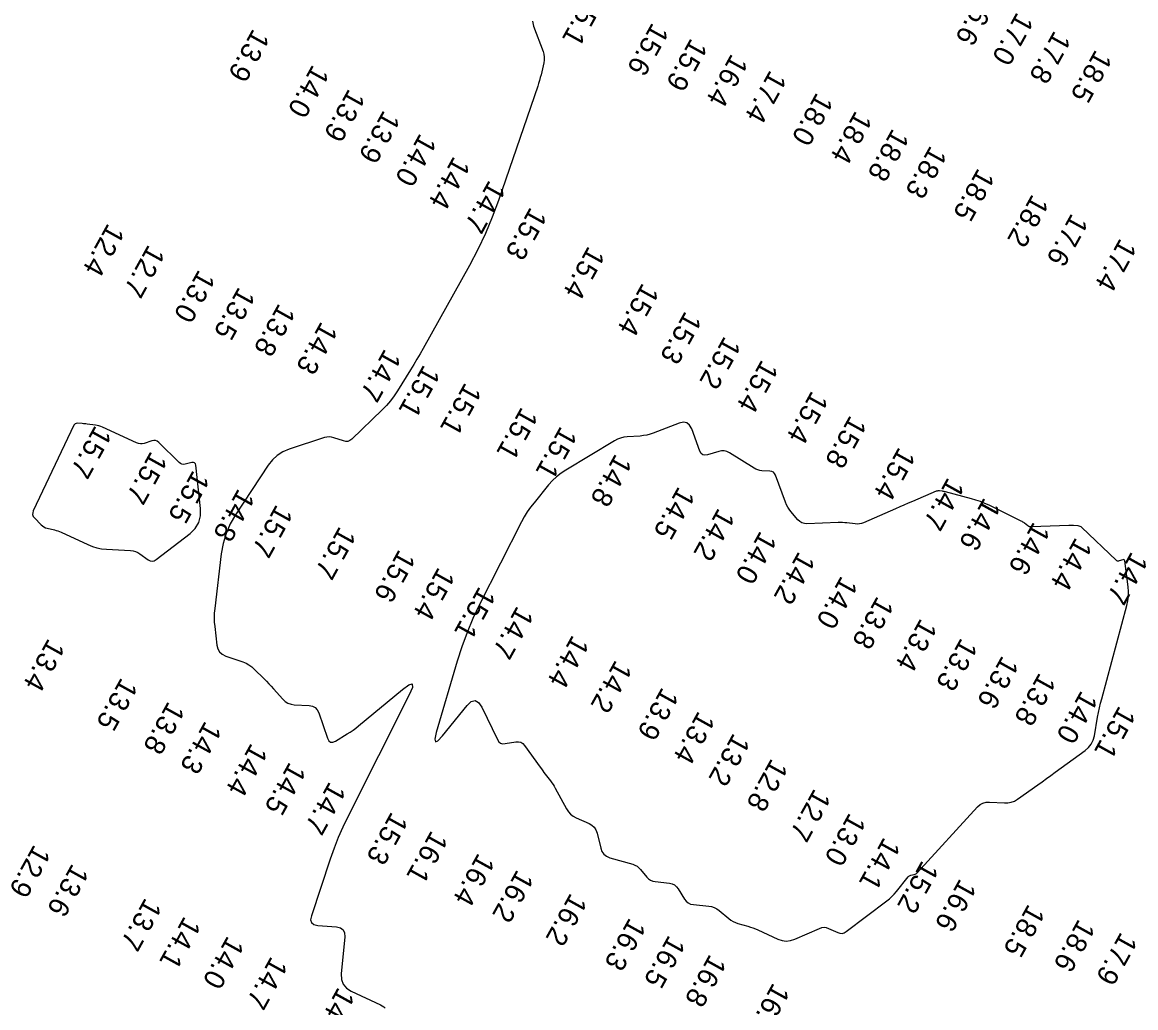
# Model space of a CAD drawing. Extents: x 988130 to 1132882, y 654656 to 841453.
# Drawn here: x 1053882.3 to 1054156.2, y 753607.5 to 753850 of the extents above; entities that cross this region are included whole.
import ezdxf

# ---------------------------------------------------------------- set-up
doc = ezdxf.new("R2010")
doc.units = 0
doc.layers.add('V-TOPO-MAJR', color=7, linetype='Continuous')
doc.layers.add('V-TOPO-SOUN', color=7, linetype='Continuous')

msp = doc.modelspace()

# ---------------------------------------------------------------- linework, layer by layer
at = {"layer": 'V-TOPO-MAJR'}
msp.add_lwpolyline([(1054007.83, 753850.19), (1054008.09, 753849.02), (1054010.41, 753842.77), (1054010.61, 753842.07), (1054010.71, 753841.37), (1054010.7, 753840.66), (1054010.59, 753839.94), (1054009.92, 753837.06), (1054009.74, 753836.34), (1054009.55, 753835.63), (1054009.34, 753834.92), (1054009.1, 753834.22), (1053999.45, 753806.14), (1053997.93, 753802.02), (1053996.23, 753797.98), (1053994.36, 753794.02), (1053992.3, 753790.14), (1053980.91, 753769.74), (1053980.16, 753768.42), (1053979.4, 753767.1), (1053978.62, 753765.79), (1053977.82, 753764.49), (1053974.61, 753759.3), (1053973.77, 753758.03), (1053972.86, 753756.83), (1053971.87, 753755.68), (1053970.81, 753754.59), (1053963.37, 753747.4), (1053962.91, 753747.05), (1053962.42, 753746.86), (1053961.89, 753746.82), (1053961.32, 753746.95), (1053958.99, 753747.75), (1053958.41, 753747.91), (1053957.83, 753747.96), (1053957.24, 753747.92), (1053956.66, 753747.77), (1053947.97, 753744.93), (1053946.42, 753744.28), (1053945.04, 753743.4), (1053943.83, 753742.3), (1053942.79, 753740.97), (1053934.77, 753728.78), (1053933.47, 753726.53), (1053932.45, 753724.18), (1053931.71, 753721.72), (1053931.26, 753719.17), (1053929.64, 753705.7), (1053929.54, 753704.6), (1053929.51, 753703.51), (1053929.54, 753702.41), (1053929.64, 753701.31), (1053930.17, 753696.76), (1053930.4, 753695.83), (1053930.84, 753695.06), (1053931.49, 753694.47), (1053932.36, 753694.05), (1053936.58, 753692.59), (1053937.35, 753692.27), (1053938.08, 753691.87), (1053938.76, 753691.39), (1053939.38, 753690.84), (1053941.79, 753688.45), (1053942.39, 753687.85), (1053942.98, 753687.23), (1053943.56, 753686.61), (1053944.12, 753685.98), (1053946.4, 753683.43), (1053947, 753682.86), (1053947.67, 753682.45), (1053948.42, 753682.18), (1053949.23, 753682.06), (1053952.87, 753681.86), (1053953.68, 753681.71), (1053954.35, 753681.37), (1053954.87, 753680.82), (1053955.23, 753680.08), (1053957.38, 753673.82), (1053957.72, 753673.18), (1053958.16, 753672.84), (1053958.71, 753672.82), (1053959.38, 753673.11), (1053962.27, 753674.89), (1053962.98, 753675.35), (1053963.68, 753675.84), (1053964.36, 753676.34), (1053965.02, 753676.87), (1053975.82, 753685.83), (1053977.44, 753687), (1053978.25, 753687.17), (1053978.27, 753686.34), (1053977.5, 753684.5), (1053962.41, 753654.52), (1053961.18, 753651.97), (1053960.05, 753649.38), (1053959.01, 753646.75), (1053958.07, 753644.08), (1053953.42, 753630.14), (1053953.24, 753629.18), (1053953.45, 753628.46), (1053954.03, 753628), (1053954.99, 753627.78), (1053959.58, 753627.43), (1053960.57, 753627.21), (1053961.25, 753626.73), (1053961.61, 753625.98), (1053961.66, 753624.96), (1053960.79, 753615.86), (1053960.83, 753614.48), (1053961.25, 753613.32), (1053962.04, 753612.36), (1053963.21, 753611.63), (1053970.44, 753608.26), (1053970.86, 753608.03), (1053971.24, 753607.75), (1053971.58, 753607.42)], dxfattribs=at)
for points in [[(1053921.56, 753741.25), (1053921.2, 753741.4), (1053920.88, 753741.66), (1053915.9, 753746.61), (1053915.52, 753746.9), (1053915.12, 753747.06), (1053914.69, 753747.09), (1053914.22, 753747), (1053912.31, 753746.36), (1053911.83, 753746.24), (1053911.36, 753746.22), (1053910.9, 753746.3), (1053910.44, 753746.46), (1053902.01, 753750.36), (1053901.6, 753750.53), (1053901.18, 753750.67), (1053900.75, 753750.77), (1053900.31, 753750.85), (1053898.24, 753751.1), (1053897.94, 753751.14), (1053897.65, 753751.17), (1053897.35, 753751.2), (1053897.05, 753751.22), (1053895.86, 753751.3), (1053895.58, 753751.29), (1053895.34, 753751.2), (1053895.15, 753751.04), (1053895, 753750.81), (1053885.02, 753729.76), (1053884.87, 753729.29), (1053884.86, 753728.84), (1053885.01, 753728.41), (1053885.32, 753728.02), (1053886.96, 753726.35), (1053887.29, 753726.05), (1053887.65, 753725.81), (1053888.04, 753725.62), (1053888.46, 753725.49), (1053890.21, 753725.07), (1053890.65, 753724.95), (1053891.08, 753724.81), (1053891.5, 753724.66), (1053891.91, 753724.48), (1053898.45, 753721.45), (1053899.55, 753721), (1053900.68, 753720.66), (1053901.84, 753720.43), (1053903.02, 753720.31), (1053908.97, 753719.99), (1053909.58, 753719.92), (1053910.16, 753719.76), (1053910.71, 753719.52), (1053911.23, 753719.2), (1053913.26, 753717.74), (1053913.76, 753717.47), (1053914.26, 753717.39), (1053914.76, 753717.49), (1053915.26, 753717.78), (1053923.58, 753724.19), (1053924.88, 753725.46), (1053925.76, 753726.91), (1053926.19, 753728.55), (1053926.19, 753730.37), (1053924.99, 753740.97), (1053924.9, 753741.34), (1053924.71, 753741.57), (1053924.42, 753741.67), (1053924.04, 753741.64), (1053922.35, 753741.24), (1053921.94, 753741.2)], [(1054151.77, 753717.4), (1054151.58, 753717.48), (1054151.41, 753717.61), (1054143, 753725.63), (1054142.79, 753725.81), (1054142.56, 753725.94), (1054142.31, 753726.02), (1054142.03, 753726.07), (1054140.91, 753726.15), (1054140.63, 753726.17), (1054140.34, 753726.18), (1054140.06, 753726.18), (1054139.78, 753726.17), (1054130.62, 753725.79), (1054130.37, 753725.8), (1054130.13, 753725.85), (1054129.91, 753725.95), (1054129.7, 753726.08), (1054128.89, 753726.72), (1054128.68, 753726.87), (1054128.47, 753727.01), (1054128.25, 753727.14), (1054128.02, 753727.26), (1054120.14, 753731.13), (1054119.08, 753731.61), (1054118.01, 753732.04), (1054116.92, 753732.42), (1054115.81, 753732.75), (1054109.46, 753734.43), (1054109.27, 753734.48), (1054109.08, 753734.52), (1054108.88, 753734.56), (1054108.69, 753734.58), (1054107.91, 753734.67), (1054107.71, 753734.69), (1054107.53, 753734.67), (1054107.34, 753734.63), (1054107.16, 753734.57), (1054101.29, 753732.08), (1054100.25, 753731.64), (1054099.21, 753731.19), (1054098.18, 753730.74), (1054097.14, 753730.29), (1054089.24, 753726.83), (1054088.75, 753726.66), (1054088.26, 753726.55), (1054087.75, 753726.51), (1054087.23, 753726.53), (1054085.15, 753726.78), (1054084.63, 753726.83), (1054084.11, 753726.86), (1054083.59, 753726.87), (1054083.06, 753726.86), (1054075.34, 753726.58), (1054074.7, 753726.62), (1054074.11, 753726.8), (1054073.59, 753727.11), (1054073.12, 753727.56), (1054071.37, 753729.61), (1054070.96, 753730.14), (1054070.6, 753730.69), (1054070.29, 753731.28), (1054070.03, 753731.9), (1054067.61, 753738.51), (1054067.4, 753738.93), (1054067.1, 753739.24), (1054066.72, 753739.44), (1054066.25, 753739.52), (1054064.23, 753739.64), (1054063.74, 753739.7), (1054063.26, 753739.82), (1054062.8, 753740), (1054062.36, 753740.24), (1054056.26, 753744.04), (1054055.64, 753744.35), (1054054.99, 753744.51), (1054054.33, 753744.52), (1054053.64, 753744.38), (1054050.87, 753743.53), (1054050.23, 753743.43), (1054049.7, 753743.55), (1054049.29, 753743.9), (1054048.98, 753744.47), (1054046.99, 753749.91), (1054046.49, 753750.85), (1054045.8, 753751.39), (1054044.94, 753751.55), (1054043.91, 753751.31), (1054037.52, 753748.87), (1054036.74, 753748.6), (1054035.96, 753748.4), (1054035.16, 753748.26), (1054034.35, 753748.17), (1054031.08, 753747.96), (1054030.28, 753747.86), (1054029.5, 753747.67), (1054028.76, 753747.38), (1054028.04, 753747.01), (1054016.03, 753739.81), (1054014.85, 753739.04), (1054013.75, 753738.17), (1054012.74, 753737.21), (1054011.8, 753736.16), (1054008.22, 753731.76), (1054007.35, 753730.64), (1054006.55, 753729.48), (1054005.81, 753728.28), (1054005.14, 753727.03), (1053994.81, 753706.7), (1053993.18, 753703.31), (1053991.72, 753699.85), (1053990.42, 753696.33), (1053989.28, 753692.75), (1053984.16, 753675.23), (1053983.8, 753673.61), (1053983.93, 753672.94), (1053984.56, 753673.22), (1053985.68, 753674.43), (1053991.74, 753681.9), (1053992.77, 753682.87), (1053993.71, 753683.12), (1053994.58, 753682.65), (1053995.35, 753681.48), (1053999.19, 753673.48), (1053999.53, 753672.97), (1053999.96, 753672.63), (1054000.48, 753672.47), (1054001.1, 753672.49), (1054003.75, 753672.93), (1054004.37, 753672.96), (1054004.93, 753672.83), (1054005.43, 753672.53), (1054005.85, 753672.06), (1054009.71, 753666.69), (1054010.02, 753666.26), (1054010.33, 753665.83), (1054010.65, 753665.41), (1054010.98, 753664.99), (1054012.28, 753663.31), (1054012.59, 753662.89), (1054012.89, 753662.45), (1054013.17, 753662), (1054013.43, 753661.54), (1054016.2, 753656.45), (1054016.65, 753655.75), (1054017.2, 753655.14), (1054017.85, 753654.65), (1054018.59, 753654.25), (1054021.73, 753652.87), (1054022.45, 753652.46), (1054023.01, 753651.94), (1054023.43, 753651.28), (1054023.7, 753650.51), (1054024.6, 753646.76), (1054024.9, 753645.94), (1054025.37, 753645.28), (1054026.01, 753644.78), (1054026.82, 753644.44), (1054032.47, 753642.81), (1054033.03, 753642.6), (1054033.54, 753642.32), (1054034.01, 753641.96), (1054034.42, 753641.53), (1054035.98, 753639.66), (1054036.4, 753639.24), (1054036.87, 753638.92), (1054037.39, 753638.7), (1054037.97, 753638.58), (1054041.5, 753638.17), (1054042.18, 753638.02), (1054042.77, 753637.73), (1054043.28, 753637.31), (1054043.7, 753636.76), (1054045.2, 753634.27), (1054045.62, 753633.72), (1054046.13, 753633.31), (1054046.72, 753633.03), (1054047.4, 753632.89), (1054051.17, 753632.53), (1054051.88, 753632.41), (1054052.54, 753632.19), (1054053.16, 753631.87), (1054053.74, 753631.45), (1054056.1, 753629.46), (1054056.61, 753629.07), (1054057.16, 753628.74), (1054057.73, 753628.47), (1054058.34, 753628.27), (1054060.83, 753627.56), (1054061.45, 753627.37), (1054062.06, 753627.16), (1054062.66, 753626.92), (1054063.25, 753626.67), (1054068.22, 753624.41), (1054069.25, 753624.06), (1054070.27, 753623.94), (1054071.3, 753624.05), (1054072.33, 753624.39), (1054078.42, 753627.06), (1054078.98, 753627.25), (1054079.55, 753627.31), (1054080.11, 753627.24), (1054080.67, 753627.05), (1054082.92, 753626.02), (1054083.47, 753625.84), (1054084, 753625.82), (1054084.52, 753625.95), (1054085.02, 753626.25), (1054094.98, 753633.81), (1054095.63, 753634.33), (1054096.25, 753634.9), (1054096.82, 753635.5), (1054097.36, 753636.13), (1054100.23, 753639.75), (1054100.37, 753639.9), (1054100.53, 753640.01), (1054100.71, 753640.1), (1054100.91, 753640.15), (1054101.73, 753640.3), (1054101.93, 753640.35), (1054102.12, 753640.43), (1054102.28, 753640.55), (1054102.43, 753640.69), (1054117.27, 753656.91), (1054117.92, 753657.49), (1054118.64, 753657.88), (1054119.43, 753658.1), (1054120.29, 753658.13), (1054123.9, 753657.9), (1054124.78, 753657.91), (1054125.62, 753658.07), (1054126.41, 753658.38), (1054127.17, 753658.83), (1054132.14, 753662.38), (1054133.21, 753663.14), (1054134.28, 753663.91), (1054135.35, 753664.68), (1054136.42, 753665.46), (1054143.77, 753670.8), (1054144.62, 753671.54), (1054145.28, 753672.39), (1054145.76, 753673.36), (1054146.05, 753674.45), (1054146.86, 753679.02), (1054147.07, 753680.16), (1054147.31, 753681.29), (1054147.57, 753682.42), (1054147.86, 753683.55), (1054154.05, 753706.51), (1054154.29, 753707.63), (1054154.43, 753708.76), (1054154.45, 753709.89), (1054154.36, 753711.03), (1054153.56, 753717.43), (1054153.5, 753717.62), (1054153.4, 753717.73), (1054153.25, 753717.77), (1054153.06, 753717.74), (1054152.18, 753717.44), (1054151.97, 753717.39)]]:
    msp.add_lwpolyline(points, close=True, dxfattribs=at)

# ---------------------------------------------------------------- texts
at = {"layer": 'V-TOPO-SOUN'}
for s, p in [('15.1 ', (1054021.27, 753857.31)), ('16.6 ', (1054118.02, 753857.5)), ('17.0 ', (1054127.02, 753852.65)), ('13.9 ', (1053939.1, 753848.56)), ('15.6 ', (1054037.3, 753850.07)), ('15.9 ', (1054046.82, 753846.26)), ('17.8 ', (1054136.21, 753848.11)), ('18.5 ', (1054146.35, 753843.43)), ('16.4 ', (1054056.79, 753842.42)), ('14.0 ', (1053953.76, 753839.75)), ('17.4 ', (1054066.29, 753838.39)), ('13.9 ', (1053962.63, 753833.8)), ('18.0 ', (1054077.74, 753832.88)), ('13.9 ', (1053971.21, 753828.53)), ('18.4 ', (1054087.32, 753828.4)), ('18.8 ', (1054096.43, 753824.04)), ('14.0 ', (1053980.17, 753822.85)), ('18.3 ', (1054105.72, 753819.82)), ('14.4 ', (1053988.46, 753817.21)), ('18.5 ', (1054117.46, 753814.28)), ('14.7 ', (1053997.17, 753811.33)), ('18.2 ', (1054130.77, 753807.87)), ('15.3 ', (1054007.33, 753804.71)), ('17.6 ', (1054140.46, 753803.17)), ('12.4 ', (1053903.4, 753800.72)), ('17.4 ', (1054152.4, 753797.02)), ('12.7 ', (1053913.35, 753795.48)), ('15.4 ', (1054021.59, 753795.1)), ('13.0 ', (1053925.73, 753789.32)), ('15.4 ', (1054034.9, 753786.04)), ('13.5 ', (1053935.58, 753785.07)), ('13.8 ', (1053945.44, 753781.01)), ('15.3 ', (1054045.4, 753779.1)), ('14.3 ', (1053955.86, 753776.55)), ('15.2 ', (1054055.05, 753772.94)), ('14.7 ', (1053971.48, 753769.84)), ('15.4 ', (1054064.25, 753767.17)), ('15.1 ', (1053981.06, 753765.93)), ('15.1 ', (1053991.25, 753761.54)), ('15.4 ', (1054076.54, 753759.51)), ('15.1 ', (1054005.13, 753755.53)), ('15.8 ', (1054085.98, 753753.47)), ('15.7 ', (1053900.25, 753751)), ('15.1 ', (1054014.76, 753750.82)), ('15.7 ', (1053913.96, 753744.66)), ('15.4 ', (1054097.99, 753745.66)), ('14.8 ', (1054028.24, 753744.02)), ('15.5 ', (1053924.35, 753739.97)), ('14.5 ', (1054043.75, 753735.97)), ('14.7 ', (1054110.03, 753738.2)), ('14.8 ', (1053935.46, 753735.45)), ('14.6 ', (1054118.93, 753733.24)), ('15.7 ', (1053944.84, 753731.56)), ('14.2 ', (1054053.57, 753730.68)), ('15.7 ', (1053960.37, 753726.18)), ('14.0 ', (1054063.88, 753725.04)), ('14.6 ', (1054131.1, 753727.27)), ('14.4 ', (1054141.46, 753723.45)), ('15.6 ', (1053975.01, 753720.49)), ('14.2 ', (1054073.33, 753719.99)), ('14.7 ', (1054155.2, 753719.96)), ('15.4 ', (1053984.69, 753716.13)), ('14.0 ', (1054083.8, 753713.99)), ('15.1 ', (1053994.72, 753711.38)), ('13.8 ', (1054092.64, 753708.98)), ('14.7 ', (1054004.06, 753706.58)), ('13.4 ', (1054103.32, 753703.52)), ('13.4 ', (1053888.75, 753698.61)), ('14.4 ', (1054017.69, 753699.45)), ('13.3 ', (1054113.27, 753698.71)), ('14.2 ', (1054028.27, 753693.3)), ('13.6 ', (1054123.39, 753694.36)), ('13.8 ', (1054132.52, 753690.15)), ('13.5 ', (1053906.67, 753688.95)), ('13.9 ', (1054039.74, 753686.59)), ('14.0 ', (1054142.84, 753685.78)), ('13.8 ', (1053918.23, 753683.1)), ('15.1 ', (1054152.16, 753682.02)), ('13.4 ', (1054048.67, 753680.73)), ('14.3 ', (1053927.31, 753678.28)), ('13.2 ', (1054057.28, 753675.3)), ('14.4 ', (1053938.62, 753672.83)), ('14.5 ', (1053948.06, 753668.19)), ('12.8 ', (1054066.62, 753669.06)), ('14.7 ', (1053957.89, 753663.38)), ('12.7 ', (1054077.17, 753661.67)), ('15.3 ', (1053973.15, 753655.94)), ('13.0 ', (1054085.8, 753655.69)), ('16.1 ', (1053982.97, 753651.35)), ('14.1 ', (1054094.29, 753649.7)), ('12.9 ', (1053885.22, 753647.89)), ('16.4 ', (1053994.49, 753645.8)), ('13.6 ', (1053894.61, 753643.2)), ('15.2 ', (1054103.69, 753643.98)), ('16.2 ', (1054004.06, 753641.74)), ('16.6 ', (1054112.99, 753639.51)), ('13.7 ', (1053912.57, 753634.77)), ('16.2 ', (1054017.21, 753635.97)), ('18.5 ', (1054129.82, 753633.25)), ('14.1 ', (1053922.19, 753630.26)), ('16.3 ', (1054031.69, 753629.87)), ('18.6 ', (1054142.19, 753629.58)), ('17.9 ', (1054152.58, 753626.37)), ('14.0 ', (1053932.83, 753625.42)), ('16.5 ', (1054041.38, 753625.62)), ('16.8 ', (1054051.47, 753620.94)), ('14.7 ', (1053943.55, 753620.38)), ('14.6 ', (1053960.05, 753612.81)), ('16.8 ', (1054067.05, 753613.88))]:
    msp.add_text(s, height=5, rotation=241, dxfattribs=at).set_placement(p)

doc.saveas('drawing.dxf')
